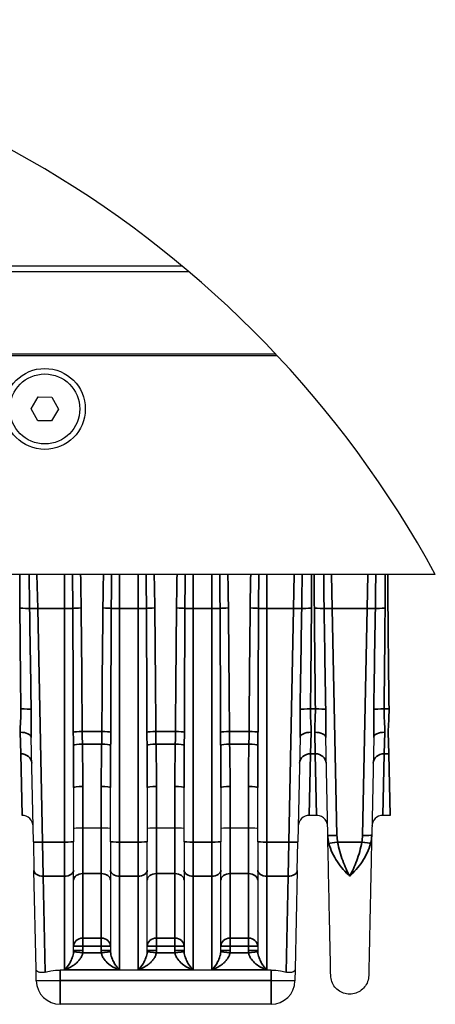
# Model space of a CAD drawing. Header units: millimetres. Extents: x 399 to 6233, y -1870 to 1602.
# Tile 324 of 656: x 4353 to 4376, y 366 to 419. Entities that reach past the tile are written whole.
import ezdxf

# ---------------------------------------------------------------- set-up
doc = ezdxf.new("R2010")
doc.units = ezdxf.units.MM
for name, color, linetype, lineweight in [('AM_8', 1, 'Continuous', 25), ('可見 (ISO)', 7, 'Continuous', 25), ('窄部可見 (ISO)', 7, 'Continuous', 35)]:
    doc.layers.add(name, color=color, linetype=linetype, lineweight=lineweight)

msp = doc.modelspace()

# ---------------------------------------------------------------- linework, layer by layer
at = {"layer": 'AM_8'}
msp.add_arc((4325.347, 361.393), 57.726, 28.53457, 151.46543, dxfattribs=at)
at = {"layer": '可見 (ISO)'}
for p, q in [((4362.328, 405.718), (4288.367, 405.718)), ((4362.685, 405.418), (4288.01, 405.418)), ((4283.229, 400.868), (4367.466, 400.868)), ((4283.322, 400.968), (4367.372, 400.968)), ((4354.097, 397.974), (4354.478, 398.621)), ((4354.478, 398.621), (4355.228, 398.615)), ((4355.228, 398.615), (4355.598, 397.962)), ((4354.467, 397.321), (4354.097, 397.974)), ((4355.598, 397.962), (4355.217, 397.315)), ((4355.217, 397.315), (4354.467, 397.321)), ((4376.061, 388.968), (4274.634, 388.968)), ((4354.227, 374.443), (4354.108, 380.122)), ((4368.715, 380.122), (4368.597, 374.443)), ((4370.219, 374.805), (4370.108, 380.122)), ((4372.715, 380.122), (4372.604, 374.805)), ((4356.412, 377.39), (4356.412, 374.453)), ((4358.412, 374.453), (4358.412, 377.39)), ((4360.412, 377.39), (4360.412, 374.453)), ((4362.412, 374.453), (4362.412, 377.39)), ((4364.412, 377.39), (4364.412, 374.453)), ((4366.412, 374.453), (4366.412, 377.39)), ((4369.609, 375.881), (4369.214, 375.881)), ((4373.609, 375.881), (4373.214, 375.881)), ((4356.912, 375.211), (4357.912, 375.211)), ((4360.912, 375.211), (4361.912, 375.211)), ((4364.912, 375.211), (4365.912, 375.211)), ((4354.227, 374.443), (4354.259, 372.895)), ((4356.412, 372.906), (4356.412, 374.453)), ((4358.412, 374.453), (4358.412, 372.906)), ((4360.412, 372.906), (4360.412, 374.453)), ((4362.412, 374.453), (4362.412, 372.906)), ((4364.412, 372.906), (4364.412, 374.453)), ((4366.412, 374.453), (4366.412, 372.906)), ((4368.564, 372.895), (4368.597, 374.443)), ((4356.412, 368.54), (4356.412, 372.906)), ((4358.412, 372.906), (4358.412, 368.54)), ((4360.412, 368.54), (4360.412, 372.906)), ((4362.412, 372.906), (4362.412, 368.54)), ((4364.412, 368.54), (4364.412, 372.906)), ((4366.412, 372.906), (4366.412, 368.54)), ((4354.372, 367.531), (4354.259, 372.895)), ((4368.564, 372.895), (4368.452, 367.531)), ((4356.672, 367.968), (4356.672, 367.968)), ((4358.151, 367.968), (4358.151, 367.968)), ((4360.672, 367.968), (4360.672, 367.968)), ((4362.151, 367.968), (4362.151, 367.968)), ((4364.672, 367.968), (4364.672, 367.968)), ((4366.151, 367.968), (4366.151, 367.968)), ((4354.385, 366.891), (4354.372, 367.531)), ((4367.15, 367.478), (4355.673, 367.478)), ((4355.934, 367.51), (4355.934, 367.51)), ((4368.452, 367.531), (4368.438, 366.891)), ((4367.139, 365.618), (4355.685, 365.618))]:
    msp.add_line(p, q, dxfattribs=at)
for radius in [2.2, 1.9]:
    msp.add_circle((4354.847, 397.968), radius, dxfattribs=at)
for centre, radius, start, end in [((4353.609, 375.281), 0.6, 1.2, 90), ((4369.214, 375.281), 0.6, 90, 178.8), ((4373.214, 375.281), 0.6, 90, 178.8), ((4355.685, 366.918), 1.3, 181.2, 270), ((4367.139, 366.918), 1.3, 270, 358.8)]:
    msp.add_arc(centre, radius, start, end, dxfattribs=at)
for points, knots in [([(4370.209, 375.294), (4370.209, 375.317), (4370.207, 375.34), (4370.2, 375.385), (4370.196, 375.408), (4370.18, 375.472), (4370.164, 375.513), (4370.126, 375.589), (4370.103, 375.625), (4370.05, 375.69), (4370.02, 375.72), (4369.955, 375.773), (4369.92, 375.796), (4369.845, 375.834), (4369.806, 375.85), (4369.715, 375.874), (4369.662, 375.881), (4369.609, 375.881)], [0, 0, 0, 0, 0.00692113, 0.00692113, 0.01375081, 0.01375081, 0.02679823, 0.02679823, 0.0393646, 0.0393646, 0.05193098, 0.05193098, 0.06449736, 0.06449736, 0.07706374, 0.07706374, 0.09281981, 0.09281981, 0.09281981, 0.09281981]), ([(4356.412, 375.169), (4356.412, 375.18), (4356.466, 375.191), (4356.558, 375.199), (4356.65, 375.206), (4356.78, 375.211), (4356.912, 375.211)], [-0.0000151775, -0.0000151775, -0.0000151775, -0.0000151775, 0.0003793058, 0.0003793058, 0.0003793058, 0.0007737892, 0.0007737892, 0.0007737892, 0.0007737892]), ([(4357.912, 375.211), (4358.044, 375.211), (4358.173, 375.206), (4358.265, 375.199), (4358.357, 375.191), (4358.412, 375.18), (4358.412, 375.169)], [0, 0, 0, 0, 0.0003907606, 0.0003907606, 0.0003907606, 0.0007815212, 0.0007815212, 0.0007815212, 0.0007815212]), ([(4360.412, 375.169), (4360.412, 375.18), (4360.466, 375.191), (4360.558, 375.199), (4360.65, 375.206), (4360.78, 375.211), (4360.912, 375.211)], [-0.0000151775, -0.0000151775, -0.0000151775, -0.0000151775, 0.0003793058, 0.0003793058, 0.0003793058, 0.0007737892, 0.0007737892, 0.0007737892, 0.0007737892]), ([(4361.912, 375.211), (4362.044, 375.211), (4362.173, 375.206), (4362.265, 375.199), (4362.357, 375.191), (4362.412, 375.18), (4362.412, 375.169)], [0, 0, 0, 0, 0.0003907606, 0.0003907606, 0.0003907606, 0.0007815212, 0.0007815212, 0.0007815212, 0.0007815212]), ([(4364.412, 375.169), (4364.412, 375.18), (4364.466, 375.191), (4364.558, 375.199), (4364.65, 375.206), (4364.78, 375.211), (4364.912, 375.211)], [-0.0000151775, -0.0000151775, -0.0000151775, -0.0000151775, 0.0003793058, 0.0003793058, 0.0003793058, 0.0007737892, 0.0007737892, 0.0007737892, 0.0007737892]), ([(4365.912, 375.211), (4366.044, 375.211), (4366.173, 375.206), (4366.265, 375.199), (4366.357, 375.191), (4366.412, 375.18), (4366.412, 375.169)], [0, 0, 0, 0, 0.0003907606, 0.0003907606, 0.0003907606, 0.0007815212, 0.0007815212, 0.0007815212, 0.0007815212]), ([(4370.379, 367.179), (4370.379, 367.179), (4370.375, 367.35), (4370.368, 367.693), (4370.363, 367.963), (4370.355, 368.332), (4370.345, 368.798), (4370.342, 368.923), (4370.34, 369.056), (4370.337, 369.195), (4370.33, 369.524), (4370.322, 369.892), (4370.314, 370.292), (4370.305, 370.691), (4370.296, 371.125), (4370.287, 371.593), (4370.277, 372.061), (4370.266, 372.565), (4370.255, 373.101), (4370.253, 373.176), (4370.252, 373.252), (4370.25, 373.328), (4370.24, 373.793), (4370.23, 374.289), (4370.219, 374.805)], [0.5000079, 0.5000079, 0.5000079, 0.5000079, 0.6183182, 0.6183182, 0.6183182, 0.7115983, 0.7115983, 0.7115983, 0.7366339, 0.7366339, 0.7366339, 0.7957918, 0.7957918, 0.7957918, 0.8549496, 0.8549496, 0.8549496, 0.9141075, 0.9141075, 0.9141075, 0.9224155, 0.9224155, 0.9224155, 0.9732653, 0.9732653, 0.9732653, 0.9732653]), ([(4372.604, 374.805), (4372.593, 374.289), (4372.583, 373.793), (4372.573, 373.328), (4372.572, 373.252), (4372.57, 373.176), (4372.568, 373.101), (4372.557, 372.565), (4372.547, 372.061), (4372.537, 371.593), (4372.527, 371.125), (4372.518, 370.692), (4372.51, 370.292), (4372.501, 369.892), (4372.493, 369.524), (4372.487, 369.195), (4372.484, 369.056), (4372.481, 368.923), (4372.478, 368.798), (4372.475, 368.628), (4372.471, 368.47), (4372.468, 368.326), (4372.463, 368.076), (4372.459, 367.864), (4372.455, 367.693), (4372.448, 367.351), (4372.444, 367.179), (4372.444, 367.179)], [0.0267397, 0.0267397, 0.0267397, 0.0267397, 0.0775919, 0.0775919, 0.0775919, 0.0858976, 0.0858976, 0.0858976, 0.1450554, 0.1450554, 0.1450554, 0.2042133, 0.2042133, 0.2042133, 0.2633711, 0.2633711, 0.2633711, 0.2884173, 0.2884173, 0.2884173, 0.322529, 0.322529, 0.322529, 0.3816868, 0.3816868, 0.3816868, 0.5, 0.5, 0.5, 0.5]), ([(4354.865, 367.369), (4354.796, 367.347), (4354.731, 367.339), (4354.604, 367.34), (4354.546, 367.353), (4354.457, 367.391), (4354.425, 367.416), (4354.383, 367.47), (4354.373, 367.499), (4354.372, 367.53), (4354.372, 367.53), (4354.372, 367.531)], [0.0000025, 0.0000025, 0.0000025, 0.0000025, 0.0273791, 0.0273791, 0.0597, 0.0597, 0.089653, 0.089653, 0.1184213, 0.1184213, 0.1189519, 0.1189519, 0.1189519, 0.1189519]), ([(4354.865, 367.369), (4354.958, 367.396), (4355.065, 367.421), (4355.338, 367.465), (4355.51, 367.478), (4355.673, 367.478)], [-0.48595409, -0.48595409, -0.48595409, -0.48595409, -0.45043413, -0.45043413, -0.40161512, -0.40161512, -0.40161512, -0.40161512]), ([(4367.15, 367.478), (4367.316, 367.478), (4367.491, 367.465), (4367.762, 367.42), (4367.867, 367.396), (4367.958, 367.369)], [-0.40134633, -0.40134633, -0.40134633, -0.40134633, -0.35174447, -0.35174447, -0.3169552, -0.3169552, -0.3169552, -0.3169552]), ([(4368.452, 367.531), (4368.452, 367.53), (4368.452, 367.53), (4368.451, 367.499), (4368.44, 367.47), (4368.398, 367.416), (4368.366, 367.391), (4368.278, 367.353), (4368.22, 367.34), (4368.093, 367.339), (4368.027, 367.347), (4367.958, 367.369)], [-0.000535, -0.000535, -0.000535, -0.000535, 0, 0, 0.0290077, 0.0290077, 0.0592099, 0.0592099, 0.0917988, 0.0917988, 0.1194024, 0.1194024, 0.1194024, 0.1194024]), ([(4372.444, 367.179), (4372.442, 367.068), (4372.421, 366.956), (4372.346, 366.746), (4372.29, 366.646), (4372.151, 366.471), (4372.066, 366.393), (4371.877, 366.272), (4371.772, 366.226), (4371.555, 366.172), (4371.44, 366.162), (4371.217, 366.18), (4371.106, 366.208), (4370.9, 366.296), (4370.804, 366.358), (4370.637, 366.508), (4370.565, 366.598), (4370.456, 366.793), (4370.417, 366.901), (4370.386, 367.067), (4370.38, 367.123), (4370.379, 367.179)], [0, 0, 0, 0, 0.0333165, 0.0333165, 0.0669017, 0.0669017, 0.1004772, 0.1004772, 0.1340531, 0.1340531, 0.1676289, 0.1676289, 0.2012047, 0.2012047, 0.2347805, 0.2347805, 0.2683563, 0.2683563, 0.3019321, 0.3019321, 0.3188115, 0.3188115, 0.3188115, 0.3188115])]:
    msp.add_open_spline(points, degree=3, knots=knots, dxfattribs=at)
at = {"layer": '窄部可見 (ISO)'}
for p, q in [((4354.461, 387.121), (4354.422, 388.968)), ((4355.912, 388.968), (4355.912, 387.121)), ((4358.912, 387.121), (4358.912, 388.968)), ((4359.912, 388.968), (4359.912, 387.121)), ((4362.912, 387.121), (4362.912, 388.968)), ((4363.912, 388.968), (4363.912, 387.121)), ((4366.912, 387.121), (4366.912, 388.968)), ((4368.401, 388.968), (4368.362, 387.121)), ((4370.461, 387.121), (4370.422, 388.968)), ((4372.401, 388.968), (4372.362, 387.121)), ((4355.912, 387.121), (4354.461, 387.121)), ((4354.461, 387.121), (4354.727, 374.436)), ((4355.912, 374.436), (4355.912, 387.121)), ((4359.912, 387.121), (4358.912, 387.121)), ((4358.912, 387.121), (4358.912, 374.436)), ((4359.912, 374.436), (4359.912, 387.121)), ((4363.912, 387.121), (4362.912, 387.121)), ((4362.912, 387.121), (4362.912, 374.436)), ((4363.912, 374.436), (4363.912, 387.121)), ((4368.362, 387.121), (4366.912, 387.121)), ((4366.912, 387.121), (4366.912, 374.436)), ((4368.097, 374.436), (4368.362, 387.121)), ((4372.362, 387.121), (4370.461, 387.121)), ((4370.461, 387.121), (4370.719, 374.799)), ((4372.104, 374.799), (4372.362, 387.121)), ((4369.278, 381.666), (4369.546, 381.666)), ((4373.278, 381.666), (4373.546, 381.666)), ((4353.508, 380.399), (4353.537, 379.229)), ((4356.878, 380.439), (4357.945, 380.439)), ((4360.878, 380.439), (4361.945, 380.439)), ((4364.878, 380.439), (4365.945, 380.439)), ((4369.286, 379.229), (4369.315, 380.399)), ((4369.508, 380.399), (4369.537, 379.229)), ((4373.286, 379.229), (4373.315, 380.399)), ((4373.508, 380.399), (4373.537, 379.229)), ((4357.935, 379.756), (4356.888, 379.756)), ((4361.935, 379.756), (4360.888, 379.756)), ((4365.935, 379.756), (4364.888, 379.756)), ((4353.537, 379.229), (4353.609, 375.881)), ((4369.214, 375.881), (4369.286, 379.229)), ((4369.537, 379.229), (4369.286, 379.229)), ((4369.609, 375.881), (4369.537, 379.229)), ((4373.214, 375.881), (4373.286, 379.229)), ((4373.537, 379.229), (4373.286, 379.229)), ((4373.609, 375.881), (4373.537, 379.229)), ((4356.912, 377.453), (4356.912, 375.211)), ((4357.912, 375.211), (4357.912, 377.453)), ((4360.912, 377.453), (4360.912, 375.211)), ((4361.912, 375.211), (4361.912, 377.453)), ((4364.912, 377.453), (4364.912, 375.211)), ((4365.912, 375.211), (4365.912, 377.453)), ((4356.912, 372.72), (4356.912, 375.211)), ((4357.912, 375.211), (4357.912, 372.72)), ((4360.912, 372.72), (4360.912, 375.211)), ((4361.912, 375.211), (4361.912, 372.72)), ((4364.912, 372.72), (4364.912, 375.211)), ((4365.912, 375.211), (4365.912, 372.72)), ((4354.727, 374.436), (4355.912, 374.436)), ((4354.759, 372.579), (4354.727, 374.436)), ((4355.912, 374.436), (4355.912, 372.579)), ((4358.912, 374.436), (4359.912, 374.436)), ((4358.912, 372.579), (4358.912, 374.436)), ((4359.912, 374.436), (4359.912, 372.579)), ((4362.912, 374.436), (4363.912, 374.436)), ((4362.912, 372.579), (4362.912, 374.436)), ((4363.912, 374.436), (4363.912, 372.579)), ((4366.912, 374.436), (4368.097, 374.436)), ((4366.912, 372.579), (4366.912, 374.436)), ((4368.097, 374.436), (4368.064, 372.579)), ((4370.755, 374.436), (4372.068, 374.436)), ((4355.912, 372.579), (4354.759, 372.579)), ((4354.759, 372.579), (4354.865, 367.369)), ((4355.912, 372.579), (4355.912, 367.489)), ((4356.912, 372.72), (4357.912, 372.72)), ((4356.912, 369.218), (4356.912, 372.72)), ((4357.912, 372.72), (4357.912, 369.218)), ((4358.912, 367.489), (4358.912, 372.579)), ((4359.912, 372.579), (4358.912, 372.579)), ((4359.912, 372.579), (4359.912, 367.489)), ((4360.912, 372.72), (4361.912, 372.72)), ((4360.912, 369.218), (4360.912, 372.72)), ((4361.912, 372.72), (4361.912, 369.218)), ((4363.912, 372.579), (4362.912, 372.579)), ((4362.912, 367.489), (4362.912, 372.579)), ((4363.912, 372.579), (4363.912, 367.489)), ((4364.912, 372.72), (4365.912, 372.72)), ((4364.912, 369.218), (4364.912, 372.72)), ((4365.912, 372.72), (4365.912, 369.218)), ((4368.064, 372.579), (4366.912, 372.579)), ((4366.912, 367.489), (4366.912, 372.579)), ((4367.958, 367.369), (4368.064, 372.579)), ((4356.912, 369.218), (4357.912, 369.218)), ((4356.912, 368.771), (4356.912, 369.218)), ((4357.912, 368.771), (4357.912, 369.218)), ((4360.912, 369.218), (4361.912, 369.218)), ((4360.912, 369.218), (4360.912, 368.771)), ((4361.912, 369.218), (4361.912, 368.771)), ((4364.912, 369.218), (4365.912, 369.218)), ((4364.912, 368.771), (4364.912, 369.218)), ((4365.912, 368.771), (4365.912, 369.218)), ((4356.912, 368.771), (4356.412, 368.771)), ((4356.912, 368.771), (4356.912, 368.54)), ((4357.912, 368.771), (4356.912, 368.771)), ((4357.912, 368.54), (4357.912, 368.771)), ((4357.912, 368.771), (4358.412, 368.771)), ((4360.412, 368.771), (4360.912, 368.771)), ((4361.912, 368.771), (4360.912, 368.771)), ((4360.912, 368.771), (4360.912, 368.54)), ((4361.912, 368.54), (4361.912, 368.771)), ((4362.412, 368.771), (4361.912, 368.771)), ((4364.912, 368.771), (4364.412, 368.771)), ((4364.912, 368.771), (4364.912, 368.54)), ((4365.912, 368.771), (4364.912, 368.771)), ((4365.912, 368.54), (4365.912, 368.771)), ((4365.912, 368.771), (4366.412, 368.771)), ((4356.906, 368.417), (4356.409, 368.467)), ((4356.912, 368.54), (4356.412, 368.54)), ((4356.906, 368.417), (4357.918, 368.417)), ((4357.912, 368.54), (4358.412, 368.54)), ((4357.918, 368.417), (4358.415, 368.467)), ((4360.409, 368.467), (4360.906, 368.417)), ((4360.412, 368.54), (4360.912, 368.54)), ((4360.906, 368.417), (4361.918, 368.417)), ((4362.412, 368.54), (4361.912, 368.54)), ((4362.415, 368.467), (4361.918, 368.417)), ((4364.906, 368.417), (4364.409, 368.467)), ((4364.912, 368.54), (4364.412, 368.54)), ((4364.906, 368.417), (4365.918, 368.417)), ((4365.912, 368.54), (4366.412, 368.54)), ((4365.918, 368.417), (4366.415, 368.467)), ((4355.673, 367.478), (4355.685, 366.918)), ((4358.912, 367.489), (4355.912, 367.489)), ((4362.912, 367.489), (4359.912, 367.489)), ((4366.912, 367.489), (4363.912, 367.489)), ((4367.139, 366.918), (4367.15, 367.478)), ((4355.685, 366.918), (4354.385, 366.891)), ((4355.685, 366.918), (4367.139, 366.918)), ((4355.685, 366.918), (4355.685, 365.618)), ((4368.438, 366.891), (4367.139, 366.918)), ((4367.139, 366.918), (4367.139, 365.618))]:
    msp.add_line(p, q, dxfattribs=at)
for centre, start, end in [((4355.67, 368.54), 354.3477, 0.002), ((4359.153, 368.54), 179.998, 185.6523), ((4359.67, 368.54), 354.3477, 0.002), ((4363.153, 368.54), 179.998, 185.6523), ((4363.67, 368.54), 354.3477, 0.002), ((4367.153, 368.54), 179.998, 185.6523)]:
    msp.add_arc(centre, 1.242, start, end, dxfattribs=at)
for centre, major_axis, ratio, start_param, end_param in [((4353.49, 387.1), (0.6, 0.005), 0.058756, 0.488652, 1.570312), ((4354.267, 374.299), (-0.533, 32.384), 0.019013, 1.16289, 1.340965), ((4354.461, 387.139), (0.5, 0.01), 0.034892, 3.62965, 4.711658), ((4354.914, 365.511), (0.964, -45.999), 0.010868, 4.2231, 4.353678), ((4355.912, 387.139), (0.5, 0), 0.034899, 4.712389, 5.853077), ((4356.821, 387.124), (0.5, 0.005), 0.058755, 1.570151, 2.710971), ((4355.912, 369.696), (0, -41.815), 0.011957, 1.830009, 2.000904), ((4356.36, 376.464), (-0.114, 29.46), 0.018289, 4.847654, 5.083646), ((4358.464, 376.464), (0.114, 29.46), 0.018289, 1.199539, 1.435531), ((4358.003, 387.124), (0.5, -0.005), 0.058755, 0.430622, 1.571441), ((4358.912, 369.696), (0, -41.815), 0.011957, 4.282281, 4.453176), ((4358.912, 387.139), (0.5, 0), 0.034899, 3.571701, 4.712389), ((4359.912, 387.139), (0.5, 0), 0.034899, 4.712389, 5.853077), ((4360.821, 387.124), (0.5, 0.005), 0.058755, 1.570151, 2.710971), ((4359.912, 369.696), (0, -41.815), 0.011957, 1.830009, 2.000904), ((4360.36, 376.464), (-0.114, 29.46), 0.018289, 4.847654, 5.083646), ((4362.464, 376.464), (0.114, 29.46), 0.018289, 1.199539, 1.435531), ((4362.003, 387.124), (0.5, -0.005), 0.058755, 0.430622, 1.571441), ((4362.912, 369.696), (0, -41.815), 0.011957, 4.282281, 4.453176), ((4362.912, 387.139), (0.5, 0), 0.034899, 3.571701, 4.712389), ((4363.912, 387.139), (0.5, 0), 0.034899, 4.712389, 5.853077), ((4364.821, 387.124), (0.5, 0.005), 0.058755, 1.570151, 2.710971), ((4363.912, 369.696), (0, -41.815), 0.011957, 1.830009, 2.000904), ((4364.36, 376.464), (-0.114, 29.46), 0.018289, 4.847654, 5.083646), ((4366.464, 376.464), (0.114, 29.46), 0.018289, 1.199539, 1.435531), ((4366.003, 387.124), (0.5, -0.005), 0.058755, 0.430622, 1.571441), ((4366.912, 369.696), (0, -41.815), 0.011957, 4.282281, 4.453176), ((4366.912, 387.139), (0.5, 0), 0.034899, 3.571701, 4.712389), ((4368.362, 387.139), (0.5, -0.01), 0.034892, 4.71312, 5.795128), ((4367.909, 365.511), (-0.964, -45.999), 0.010868, 1.929507, 2.060085), ((4369.333, 387.1), (-0.6, 0.005), 0.058756, 4.712873, 5.794533), ((4368.557, 374.299), (0.533, 32.384), 0.019013, 4.94222, 5.120295), ((4369.49, 387.1), (-0.6, -0.005), 0.058756, 3.630245, 4.711905), ((4370.267, 374.299), (-0.533, 32.384), 0.019013, 1.16289, 1.340965), ((4370.461, 387.139), (0.5, 0.01), 0.034892, 3.62965, 4.711658), ((4370.914, 365.511), (0.964, -45.999), 0.010868, 4.2231, 4.353678), ((4372.362, 387.139), (-0.5, 0.01), 0.034892, 1.571527, 2.653535), ((4371.909, 365.511), (-0.964, -45.999), 0.010868, 1.929507, 2.060085), ((4373.333, 387.1), (0.6, -0.005), 0.058756, 1.57128, 2.65294), ((4372.557, 374.299), (0.533, 32.384), 0.019013, 4.94222, 5.120295), ((4374.267, 374.299), (-0.533, 32.384), 0.019013, 1.16289, 1.340965), ((4353.546, 381.631), (0.6, 0.007), 0.058754, 0.357898, 1.570091), ((4369.278, 381.631), (-0.6, 0.007), 0.058754, 4.713094, 5.925287), ((4369.546, 381.631), (0.6, 0.007), 0.058754, 0.357898, 1.570091), ((4373.278, 381.631), (-0.6, 0.007), 0.058754, 4.713094, 5.925287), ((4353.508, 380.11), (0.6, 0.013), 0.481235, 0, 1.560716), ((4356.878, 380.409), (-0.5, -0.003), 0.058757, 4.712016, 6.023676), ((4357.945, 380.409), (0.5, -0.003), 0.058757, 0.25951, 1.571169), ((4360.878, 380.409), (-0.5, -0.003), 0.058757, 4.712016, 6.023676), ((4361.945, 380.409), (0.5, -0.003), 0.058757, 0.25951, 1.571169), ((4364.878, 380.409), (-0.5, -0.003), 0.058757, 4.712016, 6.023676), ((4365.945, 380.409), (0.5, -0.003), 0.058757, 0.25951, 1.571169), ((4369.315, 380.11), (-0.6, 0.013), 0.481235, 4.722469, 6.283185), ((4369.508, 380.11), (0.6, 0.013), 0.481235, 0, 1.560716), ((4373.315, 380.11), (-0.6, 0.013), 0.481235, 4.722469, 6.283185), ((4356.888, 379.692), (-0.5, -0.01), 0.127044, 4.709792, 6.06543), ((4355.912, 377.39), (0, -10.755), 0.04649, 1.570796, 1.786892), ((4356.406, 378.032), (-0.039, 7.61), 0.0662, 4.635999, 4.940611), ((4358.417, 378.032), (0.039, 7.61), 0.0662, 1.342574, 1.647186), ((4357.935, 379.692), (0.5, -0.01), 0.127044, 0.217755, 1.573394), ((4358.912, 377.39), (0, -10.755), 0.04649, 4.496293, 4.712389), ((4360.888, 379.692), (-0.5, -0.01), 0.127044, 4.709792, 6.06543), ((4359.912, 377.39), (0, -10.755), 0.04649, 1.570796, 1.786892), ((4360.406, 378.032), (-0.039, 7.61), 0.0662, 4.635999, 4.940611), ((4362.417, 378.032), (0.039, 7.61), 0.0662, 1.342574, 1.647186), ((4361.935, 379.692), (0.5, -0.01), 0.127044, 0.217755, 1.573394), ((4362.912, 377.39), (0, -10.755), 0.04649, 4.496293, 4.712389), ((4364.888, 379.692), (-0.5, -0.01), 0.127044, 4.709792, 6.06543), ((4363.912, 377.39), (0, -10.755), 0.04649, 1.570796, 1.786892), ((4364.406, 378.032), (-0.039, 7.61), 0.0662, 4.635999, 4.940611), ((4366.417, 378.032), (0.039, 7.61), 0.0662, 1.342574, 1.647186), ((4365.935, 379.692), (0.5, -0.01), 0.127044, 0.217755, 1.573394), ((4366.912, 377.39), (0, -10.755), 0.04649, 4.496293, 4.712389), ((4353.537, 378.706), (0.6, 0.013), 0.871195, 0, 1.552549), ((4369.286, 378.706), (-0.6, 0.013), 0.871195, 4.730636, 6.283185), ((4369.537, 378.706), (0.6, 0.013), 0.871195, 0, 1.552549), ((4373.286, 378.706), (-0.6, 0.013), 0.871195, 4.730636, 6.283185), ((4356.912, 377.39), (-0.5, 0), 0.127071, 4.712389, 6.283185), ((4357.912, 377.39), (0.5, 0), 0.127071, 0, 1.570796), ((4360.912, 377.39), (-0.5, 0), 0.127071, 4.712389, 6.283185), ((4361.912, 377.39), (0.5, 0), 0.127071, 0, 1.570796), ((4364.912, 377.39), (-0.5, 0), 0.127071, 4.712389, 6.283185), ((4365.912, 377.39), (0.5, 0), 0.127071, 0, 1.570796), ((4371.224, 374.869), (0.026, 1.449), 0.693348, 1.62735, 1.940844), ((4354.727, 374.453), (-0.5, -0.01), 0.034892, 0, 1.570065), ((4355.912, 374.453), (0.5, 0), 0.034899, 4.712389, 6.283185), ((4358.912, 374.453), (-0.5, 0), 0.034899, 0, 1.570796), ((4359.912, 374.453), (0.5, 0), 0.034899, 4.712389, 6.283185), ((4362.912, 374.453), (-0.5, 0), 0.034899, 0, 1.570796), ((4363.912, 374.453), (0.5, 0), 0.034899, 4.712389, 6.283185), ((4366.912, 374.453), (-0.5, 0), 0.034899, 0, 1.570796), ((4368.097, 374.453), (0.5, -0.01), 0.034892, 4.71312, 6.283185), ((4370.755, 374.453), (-0.492, -0.09), 0.034327, 0.235691, 1.564496), ((4372.068, 374.453), (0.492, -0.09), 0.034327, 4.718689, 6.047495), ((4355.912, 372.906), (0.5, 0), 0.654068, 4.712389, 6.283185), ((4358.912, 372.906), (-0.5, 0), 0.654068, 0, 1.570796), ((4359.912, 372.906), (0.5, 0), 0.654068, 4.712389, 6.283185), ((4362.912, 372.906), (-0.5, 0), 0.654068, 0, 1.570796), ((4363.912, 372.906), (0.5, 0), 0.654068, 4.712389, 6.283185), ((4366.912, 372.906), (-0.5, 0), 0.654068, 0, 1.570796), ((4354.759, 372.906), (-0.5, -0.01), 0.653986, 0, 1.557098), ((4356.912, 372.374), (-0.5, 0), 0.691459, 4.712389, 6.283185), ((4357.912, 372.374), (0.5, 0), 0.691459, 0, 1.570796), ((4360.912, 372.374), (-0.5, 0), 0.691459, 4.712389, 6.283185), ((4361.912, 372.374), (0.5, 0), 0.691459, 0, 1.570796), ((4364.912, 372.374), (-0.5, 0), 0.691459, 4.712389, 6.283185), ((4365.912, 372.374), (0.5, 0), 0.691459, 0, 1.570796), ((4368.064, 372.906), (0.5, -0.01), 0.653986, 4.726087, 6.283185), ((4356.912, 368.771), (-0.5, 0), 0.893623, 4.712389, 6.283185), ((4357.912, 368.771), (0.5, 0), 0.893623, 0, 1.570796), ((4360.912, 368.771), (-0.5, 0), 0.893623, 4.712389, 6.283185), ((4361.912, 368.771), (0.5, 0), 0.893623, 0, 1.570796), ((4364.912, 368.771), (-0.5, 0), 0.893623, 4.712389, 6.283185), ((4365.912, 368.771), (0.5, 0), 0.893623, 0, 1.570796)]:
    msp.add_ellipse(centre, major_axis=major_axis, ratio=ratio, start_param=start_param, end_param=end_param, dxfattribs=at)
for points in [[(4353.49, 387.136), (4353.485, 387.746), (4353.483, 388.357), (4353.486, 388.968)], [(4356.791, 388.968), (4356.804, 388.363), (4356.814, 387.758), (4356.821, 387.154)], [(4358.003, 387.154), (4358.009, 387.758), (4358.019, 388.363), (4358.033, 388.968)], [(4360.791, 388.968), (4360.804, 388.363), (4360.814, 387.758), (4360.821, 387.154)], [(4362.003, 387.154), (4362.009, 387.758), (4362.019, 388.363), (4362.033, 388.968)], [(4364.791, 388.968), (4364.804, 388.363), (4364.814, 387.758), (4364.821, 387.154)], [(4366.003, 387.154), (4366.009, 387.758), (4366.019, 388.363), (4366.033, 388.968)], [(4369.337, 388.968), (4369.34, 388.357), (4369.338, 387.746), (4369.333, 387.136)], [(4369.49, 387.136), (4369.485, 387.746), (4369.483, 388.357), (4369.486, 388.968)], [(4373.337, 388.968), (4373.34, 388.357), (4373.338, 387.746), (4373.333, 387.136)], [(4373.49, 387.136), (4373.485, 387.746), (4373.483, 388.357), (4373.486, 388.968)], [(4370.719, 374.799), (4370.722, 374.677), (4370.733, 374.556), (4370.755, 374.436)], [(4372.068, 374.436), (4372.09, 374.556), (4372.102, 374.677), (4372.104, 374.799)], [(4372.604, 374.805), (4372.601, 374.656), (4372.582, 374.508), (4372.546, 374.362)], [(4356.409, 368.467), (4356.411, 368.491), (4356.412, 368.515), (4356.412, 368.54)], [(4358.412, 368.54), (4358.412, 368.515), (4358.413, 368.491), (4358.415, 368.467)], [(4360.409, 368.467), (4360.411, 368.491), (4360.412, 368.515), (4360.412, 368.54)], [(4362.412, 368.54), (4362.412, 368.515), (4362.413, 368.491), (4362.415, 368.467)], [(4364.409, 368.467), (4364.411, 368.491), (4364.412, 368.515), (4364.412, 368.54)], [(4366.412, 368.54), (4366.412, 368.515), (4366.413, 368.491), (4366.415, 368.467)]]:
    msp.add_open_spline(points, degree=3, dxfattribs=at)
for points, knots in [([(4353.997, 388.968), (4353.999, 388.715), (4354.002, 388.463), (4354.005, 388.21), (4354.009, 387.847), (4354.014, 387.484), (4354.02, 387.121)], [0.000241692, 0.000241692, 0.000241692, 0.000241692, 0.001000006, 0.001000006, 0.001000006, 0.00208995, 0.00208995, 0.00208995, 0.00208995]), ([(4356.366, 387.132), (4356.364, 387.464), (4356.362, 387.797), (4356.359, 388.131), (4356.357, 388.41), (4356.354, 388.689), (4356.351, 388.968)], [0, 0, 0, 0, 0.001000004, 0.001000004, 0.001000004, 0.001838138, 0.001838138, 0.001838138, 0.001838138]), ([(4358.472, 388.968), (4358.47, 388.718), (4358.467, 388.469), (4358.465, 388.219), (4358.462, 387.857), (4358.459, 387.494), (4358.457, 387.132)], [0.000250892, 0.000250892, 0.000250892, 0.000250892, 0.001000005, 0.001000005, 0.001000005, 0.002089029, 0.002089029, 0.002089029, 0.002089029]), ([(4360.366, 387.132), (4360.364, 387.464), (4360.362, 387.797), (4360.359, 388.131), (4360.357, 388.41), (4360.354, 388.689), (4360.351, 388.968)], [0, 0, 0, 0, 0.001000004, 0.001000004, 0.001000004, 0.001838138, 0.001838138, 0.001838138, 0.001838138]), ([(4362.472, 388.968), (4362.47, 388.718), (4362.467, 388.469), (4362.465, 388.219), (4362.462, 387.857), (4362.459, 387.494), (4362.457, 387.132)], [0.000250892, 0.000250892, 0.000250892, 0.000250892, 0.001000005, 0.001000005, 0.001000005, 0.002089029, 0.002089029, 0.002089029, 0.002089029]), ([(4364.366, 387.132), (4364.364, 387.464), (4364.362, 387.797), (4364.359, 388.131), (4364.357, 388.41), (4364.354, 388.689), (4364.351, 388.968)], [0, 0, 0, 0, 0.001000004, 0.001000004, 0.001000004, 0.001838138, 0.001838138, 0.001838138, 0.001838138]), ([(4366.472, 388.968), (4366.47, 388.718), (4366.467, 388.469), (4366.465, 388.219), (4366.462, 387.857), (4366.459, 387.494), (4366.457, 387.132)], [0.000250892, 0.000250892, 0.000250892, 0.000250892, 0.001000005, 0.001000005, 0.001000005, 0.002089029, 0.002089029, 0.002089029, 0.002089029]), ([(4368.804, 387.121), (4368.809, 387.454), (4368.813, 387.787), (4368.817, 388.12), (4368.821, 388.403), (4368.824, 388.685), (4368.826, 388.968)], [0, 0, 0, 0, 0.001000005, 0.001000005, 0.001000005, 0.001848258, 0.001848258, 0.001848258, 0.001848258]), ([(4369.997, 388.968), (4369.999, 388.715), (4370.002, 388.463), (4370.005, 388.21), (4370.009, 387.847), (4370.014, 387.484), (4370.02, 387.121)], [0.000241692, 0.000241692, 0.000241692, 0.000241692, 0.001000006, 0.001000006, 0.001000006, 0.00208995, 0.00208995, 0.00208995, 0.00208995]), ([(4372.804, 387.121), (4372.809, 387.454), (4372.813, 387.787), (4372.817, 388.12), (4372.821, 388.403), (4372.824, 388.685), (4372.826, 388.968)], [0, 0, 0, 0, 0.001000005, 0.001000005, 0.001000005, 0.001848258, 0.001848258, 0.001848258, 0.001848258]), ([(4353.508, 380.399), (4353.503, 380.595), (4353.517, 380.798), (4353.54, 381.222), (4353.549, 381.444), (4353.546, 381.666)], [0, 0, 0, 0, 0.000661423, 0.000661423, 0.001322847, 0.001322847, 0.001322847, 0.001322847]), ([(4354.107, 381.65), (4354.112, 381.392), (4354.111, 381.135), (4354.109, 380.88), (4354.109, 380.874), (4354.109, 380.867), (4354.109, 380.861), (4354.106, 380.613), (4354.103, 380.366), (4354.108, 380.122)], [0, 0, 0, 0, 0.000774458, 0.000774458, 0.000774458, 0.000793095, 0.000793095, 0.000793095, 0.001548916, 0.001548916, 0.001548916, 0.001548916]), ([(4368.715, 380.122), (4368.721, 380.367), (4368.717, 380.616), (4368.715, 380.866), (4368.715, 380.871), (4368.715, 380.876), (4368.715, 380.881), (4368.712, 381.136), (4368.712, 381.392), (4368.716, 381.65)], [0, 0, 0, 0, 0.000759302, 0.000759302, 0.000759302, 0.000774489, 0.000774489, 0.000774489, 0.001548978, 0.001548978, 0.001548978, 0.001548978]), ([(4369.278, 381.666), (4369.274, 381.443), (4369.284, 381.226), (4369.306, 380.802), (4369.32, 380.594), (4369.315, 380.399)], [0, 0, 0, 0, 0.000661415, 0.000661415, 0.001322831, 0.001322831, 0.001322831, 0.001322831]), ([(4369.508, 380.399), (4369.503, 380.595), (4369.517, 380.798), (4369.54, 381.222), (4369.549, 381.444), (4369.546, 381.666)], [0, 0, 0, 0, 0.000661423, 0.000661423, 0.001322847, 0.001322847, 0.001322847, 0.001322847]), ([(4370.107, 381.65), (4370.112, 381.392), (4370.111, 381.135), (4370.109, 380.88), (4370.109, 380.874), (4370.109, 380.867), (4370.109, 380.861), (4370.106, 380.613), (4370.103, 380.366), (4370.108, 380.122)], [0, 0, 0, 0, 0.000774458, 0.000774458, 0.000774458, 0.000793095, 0.000793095, 0.000793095, 0.001548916, 0.001548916, 0.001548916, 0.001548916]), ([(4372.715, 380.122), (4372.721, 380.367), (4372.717, 380.616), (4372.715, 380.866), (4372.715, 380.871), (4372.715, 380.876), (4372.715, 380.881), (4372.712, 381.136), (4372.712, 381.392), (4372.716, 381.65)], [0, 0, 0, 0, 0.000759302, 0.000759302, 0.000759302, 0.000774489, 0.000774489, 0.000774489, 0.001548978, 0.001548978, 0.001548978, 0.001548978]), ([(4373.278, 381.666), (4373.274, 381.443), (4373.284, 381.226), (4373.306, 380.802), (4373.32, 380.594), (4373.315, 380.399)], [0, 0, 0, 0, 0.000661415, 0.000661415, 0.001322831, 0.001322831, 0.001322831, 0.001322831]), ([(4373.508, 380.399), (4373.503, 380.595), (4373.517, 380.798), (4373.54, 381.222), (4373.549, 381.444), (4373.546, 381.666)], [0, 0, 0, 0, 0.000661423, 0.000661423, 0.001322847, 0.001322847, 0.001322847, 0.001322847]), ([(4356.4, 379.696), (4356.399, 379.823), (4356.398, 379.951), (4356.397, 380.078), (4356.396, 380.19), (4356.395, 380.302), (4356.395, 380.414)], [0, 0, 0, 0, 0.0003830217, 0.0003830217, 0.0003830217, 0.0007195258, 0.0007195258, 0.0007195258, 0.0007195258]), ([(4356.878, 380.439), (4356.879, 380.332), (4356.88, 380.226), (4356.882, 380.119), (4356.884, 379.998), (4356.886, 379.877), (4356.888, 379.756)], [0, 0, 0, 0, 0.0003206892, 0.0003206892, 0.0003206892, 0.0006862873, 0.0006862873, 0.0006862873, 0.0006862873]), ([(4357.935, 379.756), (4357.938, 379.877), (4357.94, 379.998), (4357.942, 380.119), (4357.943, 380.226), (4357.944, 380.332), (4357.945, 380.439)], [0, 0, 0, 0, 0.0003655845, 0.0003655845, 0.0003655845, 0.0006862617, 0.0006862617, 0.0006862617, 0.0006862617]), ([(4358.428, 380.414), (4358.428, 380.302), (4358.427, 380.19), (4358.427, 380.078), (4358.426, 379.951), (4358.425, 379.823), (4358.423, 379.696)], [0, 0, 0, 0, 0.0003365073, 0.0003365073, 0.0003365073, 0.0007195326, 0.0007195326, 0.0007195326, 0.0007195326]), ([(4360.4, 379.696), (4360.399, 379.823), (4360.398, 379.951), (4360.397, 380.078), (4360.396, 380.19), (4360.395, 380.302), (4360.395, 380.414)], [0, 0, 0, 0, 0.0003830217, 0.0003830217, 0.0003830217, 0.0007195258, 0.0007195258, 0.0007195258, 0.0007195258]), ([(4360.878, 380.439), (4360.879, 380.332), (4360.88, 380.226), (4360.882, 380.119), (4360.884, 379.998), (4360.886, 379.877), (4360.888, 379.756)], [0, 0, 0, 0, 0.0003206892, 0.0003206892, 0.0003206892, 0.0006862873, 0.0006862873, 0.0006862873, 0.0006862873]), ([(4361.935, 379.756), (4361.938, 379.877), (4361.94, 379.998), (4361.942, 380.119), (4361.943, 380.226), (4361.944, 380.332), (4361.945, 380.439)], [0, 0, 0, 0, 0.0003655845, 0.0003655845, 0.0003655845, 0.0006862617, 0.0006862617, 0.0006862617, 0.0006862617]), ([(4362.428, 380.414), (4362.428, 380.302), (4362.427, 380.19), (4362.427, 380.078), (4362.426, 379.951), (4362.425, 379.823), (4362.423, 379.696)], [0, 0, 0, 0, 0.0003365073, 0.0003365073, 0.0003365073, 0.0007195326, 0.0007195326, 0.0007195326, 0.0007195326]), ([(4364.4, 379.696), (4364.399, 379.823), (4364.398, 379.951), (4364.397, 380.078), (4364.396, 380.19), (4364.395, 380.302), (4364.395, 380.414)], [0, 0, 0, 0, 0.0003830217, 0.0003830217, 0.0003830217, 0.0007195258, 0.0007195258, 0.0007195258, 0.0007195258]), ([(4364.878, 380.439), (4364.879, 380.332), (4364.88, 380.226), (4364.882, 380.119), (4364.884, 379.998), (4364.886, 379.877), (4364.888, 379.756)], [0, 0, 0, 0, 0.0003206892, 0.0003206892, 0.0003206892, 0.0006862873, 0.0006862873, 0.0006862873, 0.0006862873]), ([(4365.935, 379.756), (4365.938, 379.877), (4365.94, 379.998), (4365.942, 380.119), (4365.943, 380.226), (4365.944, 380.332), (4365.945, 380.439)], [0, 0, 0, 0, 0.0003655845, 0.0003655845, 0.0003655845, 0.0006862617, 0.0006862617, 0.0006862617, 0.0006862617]), ([(4366.428, 380.414), (4366.428, 380.302), (4366.427, 380.19), (4366.427, 380.078), (4366.426, 379.951), (4366.425, 379.823), (4366.423, 379.696)], [0, 0, 0, 0, 0.0003365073, 0.0003365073, 0.0003365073, 0.0007195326, 0.0007195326, 0.0007195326, 0.0007195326]), ([(4370.219, 374.805), (4370.219, 374.8), (4370.273, 374.797), (4370.366, 374.796), (4370.458, 374.795), (4370.588, 374.796), (4370.719, 374.799)], [0, 0, 0, 0, 0.5, 0.5, 0.5, 1, 1, 1, 1]), ([(4372.604, 374.805), (4372.604, 374.801), (4372.55, 374.798), (4372.458, 374.796), (4372.365, 374.795), (4372.235, 374.796), (4372.104, 374.799)], [0, 0, 0, 0, 0.5, 0.5, 0.5, 1, 1, 1, 1]), ([(4371.412, 372.579), (4371.177, 372.797), (4370.944, 373.061), (4370.74, 373.366), (4370.537, 373.671), (4370.366, 374.009), (4370.278, 374.362)], [-0.00001122, -0.00001122, -0.00001122, -0.00001122, 0.001104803, 0.001104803, 0.001104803, 0.002220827, 0.002220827, 0.002220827, 0.002220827]), ([(4370.755, 374.436), (4370.782, 374.258), (4370.822, 374.085), (4370.869, 373.917), (4370.916, 373.749), (4370.971, 373.583), (4371.03, 373.427), (4371.088, 373.271), (4371.15, 373.123), (4371.214, 372.981), (4371.279, 372.84), (4371.346, 372.704), (4371.412, 372.579)], [0, 0, 0, 0, 0.000534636, 0.000534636, 0.000534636, 0.001069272, 0.001069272, 0.001069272, 0.001603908, 0.001603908, 0.001603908, 0.002138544, 0.002138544, 0.002138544, 0.002138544]), ([(4371.412, 372.579), (4371.545, 372.831), (4371.677, 373.115), (4371.852, 373.583), (4371.907, 373.749), (4372.001, 374.085), (4372.041, 374.258), (4372.068, 374.436)], [-0.000011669, -0.000011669, -0.000011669, -0.000011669, 0.001066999, 0.001066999, 0.001606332, 0.001606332, 0.002145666, 0.002145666, 0.002145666, 0.002145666]), ([(4372.546, 374.362), (4372.502, 374.185), (4372.436, 374.013), (4372.357, 373.847), (4372.279, 373.681), (4372.185, 373.519), (4372.084, 373.368), (4371.882, 373.065), (4371.647, 372.797), (4371.412, 372.579)], [0, 0, 0, 0, 0.000558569, 0.000558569, 0.000558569, 0.001117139, 0.001117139, 0.001117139, 0.002234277, 0.002234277, 0.002234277, 0.002234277]), ([(4355.912, 367.489), (4356.011, 367.581), (4356.112, 367.703), (4356.203, 367.861), (4356.208, 367.87), (4356.213, 367.879), (4356.218, 367.888), (4356.257, 367.96), (4356.296, 368.04), (4356.329, 368.128), (4356.333, 368.139), (4356.336, 368.15), (4356.34, 368.161), (4356.357, 368.208), (4356.372, 368.259), (4356.384, 368.312), (4356.395, 368.361), (4356.404, 368.412), (4356.409, 368.467)], [-0.000007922, -0.000007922, -0.000007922, -0.000007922, 0.000792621, 0.000792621, 0.000792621, 0.000836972, 0.000836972, 0.000836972, 0.001192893, 0.001192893, 0.001192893, 0.001236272, 0.001236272, 0.001236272, 0.001422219, 0.001422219, 0.001422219, 0.001593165, 0.001593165, 0.001593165, 0.001593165]), ([(4356.906, 368.417), (4356.897, 368.358), (4356.879, 368.302), (4356.857, 368.249), (4356.833, 368.193), (4356.802, 368.14), (4356.769, 368.091), (4356.763, 368.082), (4356.756, 368.073), (4356.75, 368.064), (4356.713, 368.014), (4356.673, 367.967), (4356.63, 367.923), (4356.596, 367.888), (4356.56, 367.855), (4356.523, 367.824), (4356.515, 367.817), (4356.506, 367.809), (4356.497, 367.802), (4356.451, 367.765), (4356.404, 367.731), (4356.356, 367.7), (4356.213, 367.606), (4356.062, 367.536), (4355.912, 367.489)], [0, 0, 0, 0, 0.000175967, 0.000175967, 0.000175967, 0.000359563, 0.000359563, 0.000359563, 0.000393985, 0.000393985, 0.000393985, 0.000590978, 0.000590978, 0.000590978, 0.000749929, 0.000749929, 0.000749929, 0.000787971, 0.000787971, 0.000787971, 0.000984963, 0.000984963, 0.000984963, 0.001575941, 0.001575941, 0.001575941, 0.001575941]), ([(4358.912, 367.489), (4358.837, 367.512), (4358.762, 367.542), (4358.687, 367.577), (4358.662, 367.588), (4358.638, 367.601), (4358.613, 367.614), (4358.608, 367.617), (4358.602, 367.62), (4358.596, 367.623), (4358.504, 367.673), (4358.413, 367.732), (4358.327, 367.802), (4358.318, 367.809), (4358.309, 367.816), (4358.3, 367.824), (4358.219, 367.893), (4358.14, 367.972), (4358.073, 368.064), (4358.067, 368.073), (4358.061, 368.082), (4358.054, 368.091), (4358.021, 368.14), (4357.991, 368.192), (4357.967, 368.249), (4357.944, 368.302), (4357.926, 368.359), (4357.918, 368.417)], [-0.000006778, -0.000006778, -0.000006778, -0.000006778, 0.000287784, 0.000287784, 0.000287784, 0.000385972, 0.000385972, 0.000385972, 0.000408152, 0.000408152, 0.000408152, 0.000778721, 0.000778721, 0.000778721, 0.000816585, 0.000816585, 0.000816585, 0.001171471, 0.001171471, 0.001171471, 0.001205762, 0.001205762, 0.001205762, 0.001389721, 0.001389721, 0.001389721, 0.00156422, 0.00156422, 0.00156422, 0.00156422]), ([(4358.415, 368.467), (4358.419, 368.413), (4358.428, 368.361), (4358.439, 368.312), (4358.452, 368.258), (4358.467, 368.208), (4358.483, 368.161), (4358.487, 368.15), (4358.491, 368.139), (4358.495, 368.128), (4358.528, 368.039), (4358.566, 367.959), (4358.606, 367.888), (4358.611, 367.879), (4358.616, 367.87), (4358.621, 367.861), (4358.644, 367.822), (4358.667, 367.785), (4358.691, 367.749), (4358.712, 367.719), (4358.733, 367.69), (4358.754, 367.662), (4358.769, 367.643), (4358.784, 367.624), (4358.8, 367.606), (4358.818, 367.584), (4358.837, 367.563), (4358.856, 367.544), (4358.874, 367.524), (4358.893, 367.506), (4358.912, 367.489)], [0, 0, 0, 0, 0.000170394, 0.000170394, 0.000170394, 0.00035746, 0.00035746, 0.00035746, 0.000401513, 0.000401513, 0.000401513, 0.000758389, 0.000758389, 0.000758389, 0.000803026, 0.000803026, 0.000803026, 0.001003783, 0.001003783, 0.001003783, 0.001179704, 0.001179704, 0.001179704, 0.001304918, 0.001304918, 0.001304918, 0.001455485, 0.001455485, 0.001455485, 0.001606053, 0.001606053, 0.001606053, 0.001606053]), ([(4359.912, 367.489), (4360.011, 367.581), (4360.112, 367.703), (4360.203, 367.861), (4360.208, 367.87), (4360.213, 367.879), (4360.218, 367.888), (4360.257, 367.96), (4360.296, 368.04), (4360.329, 368.128), (4360.333, 368.139), (4360.336, 368.15), (4360.34, 368.161), (4360.357, 368.208), (4360.372, 368.259), (4360.384, 368.312), (4360.395, 368.361), (4360.404, 368.412), (4360.409, 368.467)], [-0.000007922, -0.000007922, -0.000007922, -0.000007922, 0.000792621, 0.000792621, 0.000792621, 0.000836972, 0.000836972, 0.000836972, 0.001192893, 0.001192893, 0.001192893, 0.001236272, 0.001236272, 0.001236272, 0.001422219, 0.001422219, 0.001422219, 0.001593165, 0.001593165, 0.001593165, 0.001593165]), ([(4360.906, 368.417), (4360.897, 368.358), (4360.879, 368.302), (4360.857, 368.249), (4360.833, 368.193), (4360.802, 368.14), (4360.769, 368.091), (4360.763, 368.082), (4360.756, 368.073), (4360.75, 368.064), (4360.713, 368.014), (4360.673, 367.967), (4360.63, 367.923), (4360.596, 367.888), (4360.56, 367.855), (4360.523, 367.824), (4360.515, 367.817), (4360.506, 367.809), (4360.497, 367.802), (4360.451, 367.765), (4360.404, 367.731), (4360.356, 367.7), (4360.213, 367.606), (4360.062, 367.536), (4359.912, 367.489)], [0, 0, 0, 0, 0.000175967, 0.000175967, 0.000175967, 0.000359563, 0.000359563, 0.000359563, 0.000393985, 0.000393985, 0.000393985, 0.000590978, 0.000590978, 0.000590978, 0.000749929, 0.000749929, 0.000749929, 0.000787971, 0.000787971, 0.000787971, 0.000984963, 0.000984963, 0.000984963, 0.001575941, 0.001575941, 0.001575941, 0.001575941]), ([(4362.912, 367.489), (4362.837, 367.512), (4362.762, 367.542), (4362.687, 367.577), (4362.662, 367.588), (4362.638, 367.601), (4362.613, 367.614), (4362.608, 367.617), (4362.602, 367.62), (4362.596, 367.623), (4362.504, 367.673), (4362.413, 367.732), (4362.327, 367.802), (4362.318, 367.809), (4362.309, 367.816), (4362.3, 367.824), (4362.219, 367.893), (4362.14, 367.972), (4362.073, 368.064), (4362.067, 368.073), (4362.061, 368.082), (4362.054, 368.091), (4362.021, 368.14), (4361.991, 368.192), (4361.967, 368.249), (4361.944, 368.302), (4361.926, 368.359), (4361.918, 368.417)], [-0.000006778, -0.000006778, -0.000006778, -0.000006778, 0.000287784, 0.000287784, 0.000287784, 0.000385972, 0.000385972, 0.000385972, 0.000408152, 0.000408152, 0.000408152, 0.000778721, 0.000778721, 0.000778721, 0.000816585, 0.000816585, 0.000816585, 0.001171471, 0.001171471, 0.001171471, 0.001205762, 0.001205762, 0.001205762, 0.001389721, 0.001389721, 0.001389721, 0.00156422, 0.00156422, 0.00156422, 0.00156422]), ([(4362.415, 368.467), (4362.419, 368.413), (4362.428, 368.361), (4362.439, 368.312), (4362.452, 368.258), (4362.467, 368.208), (4362.483, 368.161), (4362.487, 368.15), (4362.491, 368.139), (4362.495, 368.128), (4362.528, 368.039), (4362.566, 367.959), (4362.606, 367.888), (4362.611, 367.879), (4362.616, 367.87), (4362.621, 367.861), (4362.644, 367.822), (4362.667, 367.785), (4362.691, 367.749), (4362.712, 367.719), (4362.733, 367.69), (4362.754, 367.662), (4362.769, 367.643), (4362.784, 367.624), (4362.8, 367.606), (4362.818, 367.584), (4362.837, 367.563), (4362.856, 367.544), (4362.874, 367.524), (4362.893, 367.506), (4362.912, 367.489)], [0, 0, 0, 0, 0.000170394, 0.000170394, 0.000170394, 0.00035746, 0.00035746, 0.00035746, 0.000401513, 0.000401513, 0.000401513, 0.000758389, 0.000758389, 0.000758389, 0.000803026, 0.000803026, 0.000803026, 0.001003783, 0.001003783, 0.001003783, 0.001179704, 0.001179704, 0.001179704, 0.001304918, 0.001304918, 0.001304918, 0.001455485, 0.001455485, 0.001455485, 0.001606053, 0.001606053, 0.001606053, 0.001606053]), ([(4363.912, 367.489), (4364.011, 367.581), (4364.112, 367.703), (4364.203, 367.861), (4364.208, 367.87), (4364.213, 367.879), (4364.218, 367.888), (4364.257, 367.96), (4364.296, 368.04), (4364.329, 368.128), (4364.333, 368.139), (4364.336, 368.15), (4364.34, 368.161), (4364.357, 368.208), (4364.372, 368.259), (4364.384, 368.312), (4364.395, 368.361), (4364.404, 368.412), (4364.409, 368.467)], [-0.000007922, -0.000007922, -0.000007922, -0.000007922, 0.000792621, 0.000792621, 0.000792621, 0.000836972, 0.000836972, 0.000836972, 0.001192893, 0.001192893, 0.001192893, 0.001236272, 0.001236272, 0.001236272, 0.001422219, 0.001422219, 0.001422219, 0.001593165, 0.001593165, 0.001593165, 0.001593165]), ([(4364.906, 368.417), (4364.897, 368.358), (4364.879, 368.302), (4364.857, 368.249), (4364.833, 368.193), (4364.802, 368.14), (4364.769, 368.091), (4364.763, 368.082), (4364.756, 368.073), (4364.75, 368.064), (4364.713, 368.014), (4364.673, 367.967), (4364.63, 367.923), (4364.596, 367.888), (4364.56, 367.855), (4364.523, 367.824), (4364.515, 367.817), (4364.506, 367.809), (4364.497, 367.802), (4364.451, 367.765), (4364.404, 367.731), (4364.356, 367.7), (4364.213, 367.606), (4364.062, 367.536), (4363.912, 367.489)], [0, 0, 0, 0, 0.000175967, 0.000175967, 0.000175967, 0.000359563, 0.000359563, 0.000359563, 0.000393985, 0.000393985, 0.000393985, 0.000590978, 0.000590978, 0.000590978, 0.000749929, 0.000749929, 0.000749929, 0.000787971, 0.000787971, 0.000787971, 0.000984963, 0.000984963, 0.000984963, 0.001575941, 0.001575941, 0.001575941, 0.001575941]), ([(4366.912, 367.489), (4366.837, 367.512), (4366.762, 367.542), (4366.687, 367.577), (4366.662, 367.588), (4366.638, 367.601), (4366.613, 367.614), (4366.608, 367.617), (4366.602, 367.62), (4366.596, 367.623), (4366.504, 367.673), (4366.413, 367.732), (4366.327, 367.802), (4366.318, 367.809), (4366.309, 367.816), (4366.3, 367.824), (4366.219, 367.893), (4366.14, 367.972), (4366.073, 368.064), (4366.067, 368.073), (4366.061, 368.082), (4366.054, 368.091), (4366.021, 368.14), (4365.991, 368.192), (4365.967, 368.249), (4365.944, 368.302), (4365.926, 368.359), (4365.918, 368.417)], [-0.000006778, -0.000006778, -0.000006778, -0.000006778, 0.000287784, 0.000287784, 0.000287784, 0.000385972, 0.000385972, 0.000385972, 0.000408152, 0.000408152, 0.000408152, 0.000778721, 0.000778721, 0.000778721, 0.000816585, 0.000816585, 0.000816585, 0.001171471, 0.001171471, 0.001171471, 0.001205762, 0.001205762, 0.001205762, 0.001389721, 0.001389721, 0.001389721, 0.00156422, 0.00156422, 0.00156422, 0.00156422]), ([(4366.415, 368.467), (4366.419, 368.413), (4366.428, 368.361), (4366.439, 368.312), (4366.452, 368.258), (4366.467, 368.208), (4366.483, 368.161), (4366.487, 368.15), (4366.491, 368.139), (4366.495, 368.128), (4366.528, 368.039), (4366.566, 367.959), (4366.606, 367.888), (4366.611, 367.879), (4366.616, 367.87), (4366.621, 367.861), (4366.644, 367.822), (4366.667, 367.785), (4366.691, 367.749), (4366.712, 367.719), (4366.733, 367.69), (4366.754, 367.662), (4366.769, 367.643), (4366.784, 367.624), (4366.8, 367.606), (4366.818, 367.584), (4366.837, 367.563), (4366.856, 367.544), (4366.874, 367.524), (4366.893, 367.506), (4366.912, 367.489)], [0, 0, 0, 0, 0.000170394, 0.000170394, 0.000170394, 0.00035746, 0.00035746, 0.00035746, 0.000401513, 0.000401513, 0.000401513, 0.000758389, 0.000758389, 0.000758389, 0.000803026, 0.000803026, 0.000803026, 0.001003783, 0.001003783, 0.001003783, 0.001179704, 0.001179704, 0.001179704, 0.001304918, 0.001304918, 0.001304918, 0.001455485, 0.001455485, 0.001455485, 0.001606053, 0.001606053, 0.001606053, 0.001606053])]:
    msp.add_open_spline(points, degree=3, knots=knots, dxfattribs=at)

doc.saveas('drawing.dxf')
